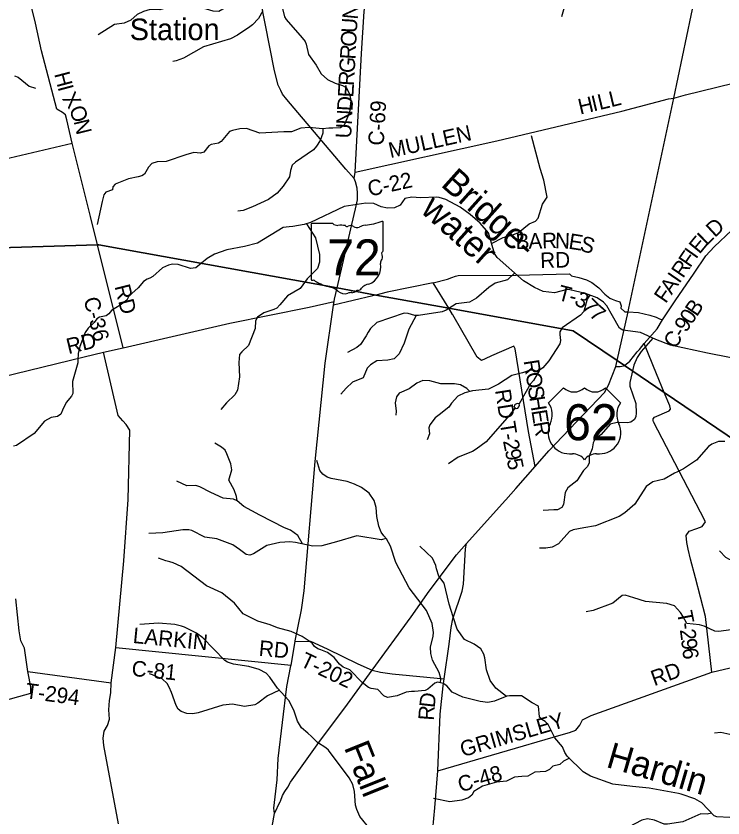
# Model space of a CAD drawing. Extents: x 1525783 to 1900577, y 218250 to 627376.
# Drawn here: x 1654768 to 1668421, y 471818 to 487300 of the extents above; entities that cross this region are included whole.
import ezdxf

# ---------------------------------------------------------------- set-up
doc = ezdxf.new("R2010")
doc.units = 0
for name, color, linetype in [('GM_X_County_Road', 7, 'Continuous'), ('GM_X_County_Road_Text', 7, 'Continuous'), ('GM_X_Minor_Lake', 7, 'Continuous'), ('GM_X_Minor_River', 7, 'Continuous'), ('GM_X_Minor_River_Text', 7, 'Continuous'), ('GM_X_State_Location', 7, 'Continuous'), ('GM_X_State_Route', 7, 'Continuous'), ('GM_X_State_Shield', 7, 'Continuous'), ('GM_X_Township', 7, 'Continuous'), ('GM_X_Township_Road', 7, 'Continuous'), ('GM_X_Township_Road_Text', 7, 'Continuous'), ('GM_X_Township_ROW', 7, 'Continuous'), ('GM_X_Unincorporated_Text', 7, 'Continuous'), ('GM_X_US_Location', 7, 'Continuous'), ('GM_X_US_Route', 7, 'Continuous'), ('GM_X_US_Shield', 7, 'Continuous')]:
    doc.layers.add(name, color=color, linetype=linetype)

msp = doc.modelspace()

# ---------------------------------------------------------------- linework, layer by layer
at = {"layer": 'GM_X_County_Road'}
for points in [[(1661299, 484164), (1661315, 484284), (1661441, 486576), (1661492, 487389), (1661779, 489179), (1661812, 490336), (1661770, 491713), (1661787, 491779), (1662027, 492382), (1662055, 492470)], [(1656207, 483428), (1656207, 483428), (1655854, 484845), (1655750, 485297), (1655723, 485390), (1655663, 485440), (1655559, 485501), (1655262, 486631), (1655143, 487159), (1654784, 488632), (1654994, 488723), (1656967, 489138), (1657070, 489177), (1657151, 489201), (1657199, 489289), (1656984, 490175), (1657401, 490248)], [(1661315, 484284), (1664051, 484888), (1666466, 485466), (1667368, 485702), (1667469, 485712), (1667699, 485781), (1668617, 486006), (1670370, 486374), (1671381, 486675), (1671395, 486676)], [(1666766, 480815), (1666784, 480837), (1666808, 480865), (1666898, 480975), (1667150, 481264), (1667254, 481438), (1667497, 481800), (1667864, 482335), (1668091, 482671), (1668251, 482846), (1668595, 483163), (1669072, 483650), (1669369, 483941), (1669591, 484170), (1669803, 484337), (1670061, 484687), (1670304, 485034), (1670507, 485380), (1670953, 486001), (1671155, 486293), (1671170, 486315), (1671282, 486496)], [(1649064, 483596), (1650312, 483864), (1651846, 484283), (1653671, 484705), (1654039, 484811), (1654180, 484838), (1654254, 484801), (1654315, 484608), (1654337, 484512), (1654425, 484509), (1655854, 484845)], [(1656836, 480896), (1656342, 482882), (1656207, 483428)], [(1649079, 478965), (1653126, 480001), (1656087, 480722), (1656458, 480809), (1656836, 480896), (1658898, 481368), (1660429, 481681), (1660912, 481788)], [(1656748, 471704), (1656465, 473217), (1656454, 473361), (1656473, 473492), (1656532, 473606), (1656571, 473724), (1656562, 473906), (1656571, 474085), (1656602, 474235), (1656605, 474426), (1656694, 475110), (1656847, 476784), (1656932, 477965), (1656964, 479306), (1656897, 479416), (1656831, 479483), (1656743, 479590), (1656458, 480809)], [(1666351, 480534), (1666434, 480532), (1666501, 480547), (1666516, 480555), (1666623, 480638), (1666766, 480815)], [(1662800, 471397), (1662856, 472011), (1662915, 472727), (1662956, 473821), (1663019, 474370), (1663036, 474502), (1663131, 475172), (1663170, 475496), (1663202, 475660), (1663384, 476196), (1663407, 476335), (1663450, 477015), (1663468, 477115)], [(1653682, 473847), (1655055, 474227), (1655056, 474344), (1655022, 474518), (1654997, 474643), (1654932, 475097), (1654864, 475238), (1654831, 475429), (1654764, 476049)], [(1662915, 472727), (1665299, 473426), (1665460, 473467), (1665578, 473515), (1665655, 473612), (1665710, 473710), (1665876, 473796), (1668206, 474635), (1668886, 474796), (1669031, 474787), (1669414, 474672), (1671767, 475341)], [(1656694, 475110), (1660079, 474769)]]:
    msp.add_lwpolyline(points, dxfattribs=at)
at = {"layer": 'GM_X_Minor_Lake'}
for points in [[(1664484, 479814), (1664462, 479818), (1664436, 479816), (1664409, 479801), (1664397, 479787), (1664391, 479753), (1664406, 479735), (1664428, 479724), (1664457, 479732), (1664479, 479758), (1664494, 479787)], [(1664494, 479787), (1664484, 479814)]]:
    msp.add_lwpolyline(points, dxfattribs=at)
at = {"layer": 'GM_X_Minor_River'}
for points in [[(1665369, 487510), (1665303, 487286)], [(1659912, 487447), (1659954, 487284), (1659985, 487231), (1660295, 486879), (1660352, 486806), (1660371, 486756), (1660414, 486557), (1660566, 486354), (1660658, 486184), (1660783, 486077), (1660932, 486003), (1661072, 485957), (1661144, 485919), (1661210, 485796), (1661236, 485667), (1661207, 485439), (1661108, 485194), (1661037, 485141), (1660888, 485133), (1660812, 485132), (1660685, 485124), (1660431, 485150), (1660266, 485132), (1660088, 485067), (1659943, 485065), (1659477, 485040), (1659221, 485126), (1659093, 485122), (1658947, 485093), (1658891, 485071), (1658731, 484875), (1658676, 484844), (1658539, 484820), (1658489, 484791), (1658392, 484670), (1658328, 484655), (1658200, 484663), (1658050, 484621), (1657667, 484494), (1657492, 484485), (1657389, 484456), (1657325, 484383), (1657249, 484248), (1657196, 484213), (1657124, 484194), (1656940, 484158), (1656686, 484054), (1656637, 484003), (1656634, 483942), (1656500, 483900), (1656465, 483849), (1656433, 483719), (1656334, 483275)], [(1658839, 487478), (1658684, 487386), (1658577, 487391), (1658446, 487435), (1658129, 487492), (1657888, 487484), (1657717, 487473), (1657543, 487421), (1657361, 487426), (1657228, 487386), (1657110, 487328), (1656984, 487223), (1656856, 487159), (1656671, 487134), (1656355, 486934)], [(1659532, 487403), (1659449, 487253), (1659335, 487129), (1659284, 487094), (1659044, 486929), (1658907, 486859), (1658388, 486702), (1658003, 486487), (1657862, 486433), (1657797, 486424)], [(1654741, 486147), (1654809, 486122), (1655019, 485943), (1655145, 485907)], [(1660694, 485125), (1660694, 485040), (1660640, 484900), (1660574, 484789), (1660512, 484719), (1660165, 484476), (1660104, 484419), (1660070, 484315), (1660048, 484197), (1659929, 484016), (1659814, 483880), (1659642, 483760), (1659338, 483618), (1659154, 483547), (1659054, 483530)], [(1663953, 482910), (1664174, 483024), (1664364, 483076), (1664473, 483124), (1664676, 483291), (1664798, 483340), (1664853, 483397), (1664937, 483669), (1665026, 483802), (1664959, 484130), (1664890, 484359), (1664721, 484986)], [(1664011, 482714), (1663892, 483117), (1663734, 483298), (1663536, 483469), (1663344, 483607), (1663067, 483757), (1662943, 483795), (1662893, 483800), (1662577, 483793), (1662413, 483806), (1662278, 483776), (1662187, 483651), (1662080, 483598), (1661939, 483588), (1661817, 483616), (1661675, 483678), (1661521, 483687), (1661104, 483621), (1660454, 483314), (1660335, 483276), (1660116, 483235), (1660043, 483230), (1659925, 483220), (1659430, 482912), (1659182, 482848), (1658839, 482785), (1658599, 482703), (1658461, 482618), (1658239, 482441), (1658135, 482423), (1657901, 482505), (1657792, 482508), (1657714, 482493), (1657599, 482439), (1657413, 482269), (1657354, 482242), (1657302, 482223), (1657227, 482178), (1657129, 482051), (1656945, 481893), (1656906, 481816), (1656778, 481715), (1656614, 481618), (1656562, 481550), (1656508, 481515), (1656379, 481489), (1656326, 481456), (1656277, 481382), (1656162, 481272), (1656103, 481192), (1655998, 480917), (1655970, 480785), (1655964, 480657), (1655963, 480607), (1655861, 480247), (1655866, 480010), (1655841, 479958), (1655736, 479838), (1655668, 479694), (1655633, 479615), (1655572, 479567), (1655447, 479547), (1655319, 479481), (1655121, 479239), (1654780, 479010), (1654719, 478999)], [(1660379, 483290), (1660550, 483018), (1660632, 482695), (1660631, 482545), (1660589, 482425), (1660389, 482228), (1660256, 482039), (1660009, 481901), (1659865, 481724), (1659804, 481663), (1659749, 481634), (1659552, 481567), (1659430, 481488), (1659395, 481416), (1659388, 481268), (1659257, 480937), (1659132, 480819), (1659085, 480767), (1659071, 480611), (1659087, 480334), (1659044, 480074), (1658991, 479988), (1658830, 479830), (1658725, 479701)], [(1668938, 480632), (1668119, 480791), (1667406, 480948), (1667127, 481057), (1666827, 481190), (1666487, 481237), (1666425, 481275), (1666290, 481515), (1666180, 481706), (1666113, 481777), (1665992, 481857), (1665764, 481941), (1665464, 482011), (1665414, 482018), (1665170, 481956), (1664951, 481979), (1664778, 482056), (1664571, 482190), (1664058, 482641), (1664011, 482714)], [(1664399, 482341), (1664262, 482204), (1664024, 482140), (1663900, 482060), (1663664, 481852), (1663526, 481778), (1663268, 481744), (1663074, 481619), (1662999, 481590), (1662538, 481519), (1662473, 481516), (1662340, 481560), (1662263, 481563), (1661738, 481386), (1661612, 481266), (1661569, 481197), (1661527, 481123), (1661418, 480960), (1661349, 480903), (1661171, 480803)], [(1665848, 481910), (1665797, 481832), (1665733, 481594), (1665667, 481525), (1665316, 481281), (1665271, 481204), (1665270, 481154), (1665286, 481037), (1665269, 480969), (1665055, 480642), (1664939, 480509), (1664876, 480460), (1664762, 480263), (1664705, 480199), (1664483, 479814)], [(1662495, 481517), (1662357, 481253), (1662262, 480985), (1662165, 480778), (1662069, 480685), (1661946, 480653), (1661739, 480646), (1661615, 480564), (1661552, 480499), (1661475, 480315), (1661264, 480232), (1661146, 480114), (1661038, 479999)], [(1667068, 481083), (1666838, 480821), (1666764, 480706), (1666699, 480560), (1666622, 480224), (1666620, 480156), (1666736, 479819), (1666747, 479633), (1666740, 479570), (1666711, 479513), (1666642, 479460), (1666577, 479447), (1666377, 479452), (1666245, 479418), (1666070, 479224), (1665948, 479127), (1665912, 479058), (1665893, 478945), (1665834, 478800), (1665838, 478675), (1665803, 478602), (1665727, 478529), (1665596, 478326), (1665427, 478190), (1665371, 478101), (1665338, 477871), (1665309, 477813), (1665228, 477768), (1665153, 477765), (1664948, 477754)], [(1664854, 480422), (1664767, 480461), (1664695, 480466), (1664551, 480414), (1664344, 480360), (1664084, 480191), (1663890, 480096), (1663582, 480066), (1663437, 480026), (1663303, 479960), (1663176, 479828), (1663129, 479752), (1662942, 479601), (1662861, 479544), (1662760, 479407), (1662741, 479351), (1662755, 479232), (1662707, 479115)], [(1663533, 480053), (1663476, 480112), (1663353, 480178), (1663234, 480200), (1662969, 480198), (1662759, 480257), (1662625, 480264), (1662507, 480209), (1662363, 480103), (1662169, 480016), (1662114, 479950), (1662092, 479830), (1662111, 479674), (1662100, 479597)], [(1664405, 479736), (1664292, 479586), (1663850, 479077), (1663655, 478938), (1663582, 478891), (1663309, 478786), (1663120, 478653)], [(1659037, 477941), (1659027, 478024), (1658978, 478155), (1658877, 478339), (1658938, 478539), (1658918, 478653), (1658841, 478847), (1658805, 478916), (1658736, 478979), (1658609, 479053)], [(1668456, 479089), (1668333, 479085), (1668204, 479036), (1668143, 478991), (1667912, 478724), (1667658, 478559), (1667541, 478501), (1667486, 478472), (1667286, 478362), (1667064, 478310), (1666938, 478217), (1666718, 477876), (1666526, 477710), (1666413, 477641), (1665960, 477458), (1665732, 477419), (1665529, 477380), (1665458, 477351), (1665243, 477108), (1665122, 477047), (1664997, 477025), (1664877, 477025)], [(1662965, 474427), (1662971, 474510), (1662943, 474627), (1662812, 474866), (1662778, 474995), (1662772, 475113), (1662825, 475329), (1662830, 475399), (1662807, 475570), (1662696, 475821), (1662358, 476261), (1662102, 476747), (1662001, 477065), (1661922, 477205), (1661869, 477268), (1661820, 477333), (1661772, 477452), (1661734, 477639), (1661723, 477814), (1661687, 477945), (1661587, 478091), (1661438, 478195), (1661308, 478265), (1661164, 478316), (1660854, 478369), (1660780, 478396), (1660696, 478453), (1660637, 478523), (1660580, 478722)], [(1660298, 477109), (1660208, 477271), (1660067, 477374), (1659951, 477418), (1659475, 477664), (1659168, 477833), (1659037, 477941), (1658968, 477974), (1658769, 477994), (1658530, 478102), (1658316, 478211), (1658240, 478234), (1658064, 478233), (1657876, 478322)], [(1661917, 477212), (1661818, 477188), (1661353, 477266), (1660957, 477149), (1660675, 477071), (1660498, 477066), (1660164, 477137), (1660054, 477147), (1659861, 477136), (1659615, 477078), (1659353, 476917), (1659282, 476894), (1659210, 476907), (1659087, 477004), (1658952, 477090), (1658644, 477207), (1658414, 477241), (1658161, 477369), (1658107, 477380), (1657988, 477382), (1657602, 477325), (1657336, 477311)], [(1664238, 474164), (1664031, 474322), (1663923, 474474), (1663852, 474681), (1663821, 474909), (1663802, 474979), (1663742, 475086), (1663618, 475176), (1663431, 475264), (1663287, 475460), (1663213, 475702), (1663130, 475946), (1663036, 476353), (1662932, 476487), (1662886, 476626), (1662875, 476695), (1662813, 476836), (1662569, 477068)], [(1661941, 474147), (1661871, 474178), (1661757, 474300), (1661626, 474316), (1661575, 474337), (1661454, 474435), (1661214, 474678), (1661089, 474730), (1661015, 474789), (1660915, 474917), (1660782, 475015), (1660656, 475065), (1660596, 475086), (1660530, 475130), (1660487, 475196), (1660296, 475320), (1660081, 475417), (1659815, 475488), (1659673, 475548), (1659435, 475618), (1659152, 475759), (1658987, 475966), (1658743, 476164), (1658445, 476297), (1657959, 476674), (1657804, 476746), (1657736, 476762), (1657662, 476781), (1657522, 476833)], [(1670967, 475190), (1670821, 475375), (1670752, 475436), (1670543, 475560), (1670113, 475741), (1669952, 475824), (1669829, 475916), (1669802, 475980), (1669788, 476270), (1669750, 476395), (1669680, 476520), (1669549, 476642), (1669430, 476722), (1669144, 476813), (1668661, 476790), (1668545, 476808), (1668479, 476847), (1668355, 476978)], [(1668576, 475448), (1668337, 475417), (1668263, 475426), (1668057, 475522), (1667969, 475545), (1667722, 475571), (1667648, 475717), (1667601, 475785), (1667487, 475912), (1667337, 475956), (1666922, 475999), (1666702, 476070), (1666532, 476119), (1666477, 476110), (1666294, 475964), (1665916, 475825), (1665777, 475799)], [(1657838, 475551), (1657521, 475579), (1657161, 475552)], [(1661608, 471604), (1661409, 471848), (1661347, 471981), (1661326, 472067), (1661305, 472330), (1661271, 472463), (1661203, 472596), (1660800, 473125), (1660749, 473174), (1660591, 473272), (1660477, 473388), (1660405, 473455), (1660284, 473561), (1660202, 473690), (1660136, 473898), (1660035, 474087), (1659819, 474323), (1659671, 474535), (1659598, 474611), (1659462, 474685), (1659266, 474741), (1658968, 474788), (1658852, 474825), (1658800, 474860), (1658377, 475297), (1658251, 475383), (1658022, 475502), (1657966, 475523), (1657838, 475551)], [(1659855, 474283), (1659622, 474175), (1659437, 474037), (1659381, 474002), (1659182, 473973), (1658951, 474012), (1658764, 473996), (1658286, 473848), (1658180, 473828), (1658067, 473835), (1657959, 473873), (1657902, 473920), (1657861, 473990), (1657772, 474242), (1657727, 474345), (1657686, 474412), (1657589, 474507), (1657457, 474557), (1657401, 474580), (1657349, 474601)], [(1668550, 471829), (1668301, 471838), (1668249, 471861), (1668010, 472110), (1667877, 472188), (1667615, 472278), (1667559, 472291), (1666998, 472392), (1666671, 472427), (1666296, 472469), (1665863, 472622), (1665721, 472707), (1665413, 473014), (1665367, 473079), (1665323, 473190), (1665173, 473363), (1665046, 473620), (1664985, 473681), (1664923, 473716), (1664878, 473773), (1664859, 473976), (1664734, 474038), (1664531, 474177), (1664298, 474175), (1664248, 474168), (1664007, 474075), (1663882, 474047), (1663734, 474065), (1663394, 474153), (1663190, 474246), (1663088, 474366), (1663020, 474415), (1662910, 474439), (1662859, 474422), (1662721, 474303), (1662668, 474282), (1662465, 474259), (1662403, 474260), (1662302, 474248), (1662130, 474176), (1661941, 474147)], [(1668551, 473432), (1668379, 473470), (1668260, 473454)], [(1665455, 472972), (1665343, 472917), (1665271, 472848), (1665138, 472818), (1665071, 472755), (1664996, 472716), (1664785, 472703), (1664649, 472627), (1664535, 472618), (1664394, 472605), (1664240, 472527), (1664049, 472508), (1663779, 472435), (1663610, 472328), (1663571, 472260), (1663504, 472209), (1663377, 472159), (1663147, 472128), (1662831, 472195)], [(1668198, 471914), (1668113, 471889), (1667995, 471895), (1667645, 471746), (1667351, 471698), (1667282, 471698), (1667101, 471775), (1666965, 471803), (1666852, 471778), (1666596, 471638), (1666530, 471627), (1666418, 471663), (1666366, 471663), (1666176, 471584), (1666054, 471616), (1665903, 471464), (1665568, 471278)]]:
    msp.add_lwpolyline(points, dxfattribs=at)
at = {"layer": 'GM_X_State_Route'}
msp.add_lwpolyline([(1659758, 471906), (1659745, 472008), (1659813, 472552), (1659833, 472969), (1659999, 474356), (1660076, 474752), (1660079, 474769), (1660160, 475227), (1660162, 475235), (1660284, 475835), (1660332, 476202), (1660543, 478698), (1660741, 480599), (1660902, 481716), (1660912, 481788), (1660919, 481835), (1660969, 482050), (1661253, 483277), (1661322, 483577), (1661365, 483749), (1661365, 483880), (1661356, 483978), (1661324, 484097), (1661299, 484164), (1661140, 484341), (1660000, 485690), (1659917, 485790), (1659880, 485861), (1659833, 485962), (1659757, 486244), (1659313, 488500)], dxfattribs=at)
at = {"layer": 'GM_X_State_Shield'}
for p, q in [((1660465, 483274), (1660465, 482218)), ((1660886, 483292), (1660478, 483292)), ((1661857, 482766), (1661857, 483319)), ((1661857, 482766), (1661857, 482766))]:
    msp.add_line(p, q, dxfattribs=at)
for centre, radius, start, end in [((1661361, 484733), 1476, 275.8445, 288.9065), ((1661841, 483321), 15.5, 351.8621, 97.738), ((1660480, 483276), 16.1, 98.1301, 188.1301), ((1660983, 483415), 156, 231.6195, 271.1119), ((1661035, 482699), 562, 80.4867, 94.9883), ((1661162, 483282), 45.1, 219.7921, 297.1024), ((1661229, 483160), 93.8, 54.4667, 119.1411), ((1661350, 483327), 113, 233.8562, 294.8282), ((1661549, 482970), 297, 97.3462, 120.7689), ((1661853, 482725), 24, 107.944, 210.337), ((1661701, 482655), 144, 340.033, 23.6496), ((1661840, 482764), 16.6, 289.6038, 7.7341), ((1661912, 482535), 105, 136.8065, 186.9296), ((1661444, 482464), 369, 292.3089, 8.9858), ((1660481, 482215), 16.3, 171.9584, 258.3066), ((1660483, 482323), 124, 267.339, 280.6039), ((1660509, 482157), 44.8, 29.7484, 93.2717), ((1661074, 483106), 1066, 240.4129, 257.1985), ((1661599, 481921), 202, 94.4031, 142.5768), ((1660756, 481743), 334, 47.1842, 75.836), ((1661117, 482151), 212, 230.7004, 286.2918), ((1661239, 481786), 174, 85.6951, 111.2099), ((1661254, 482072), 113, 268.777, 315.5493), ((1661357, 481970), 31.8, 65.7517, 132.6484), ((1661343, 482115), 119, 282.8732, 323.2771)]:
    msp.add_arc(centre, radius, start, end, dxfattribs=at)
at = {"layer": 'GM_X_Township'}
for points in [[(1687887, 473152), (1685013, 469942), (1684435, 469296), (1683480, 468230), (1682380, 469414), (1677903, 474234), (1677892, 474245), (1673725, 475671), (1673353, 475922), (1671573, 477128), (1667288, 480031), (1666516, 480555), (1666377, 480649), (1665529, 481223), (1663129, 481658), (1661714, 481914), (1660969, 482050), (1656369, 482883), (1656342, 482882), (1650243, 482694)], [(1650243, 482694), (1656342, 482882), (1656369, 482883), (1660969, 482050), (1661714, 481914), (1663129, 481658), (1665529, 481223), (1666377, 480649), (1666516, 480555), (1667288, 480031), (1671573, 477128)]]:
    msp.add_lwpolyline(points, dxfattribs=at)
at = {"layer": 'GM_X_Township_Road'}
for points in [[(1662825, 482151), (1663103, 482223), (1663187, 482249), (1663256, 482275), (1663310, 482288)], [(1664425, 482295), (1665457, 482325), (1665493, 482286), (1665639, 482253), (1665782, 482206), (1665890, 482153), (1666026, 482054), (1666138, 481933), (1666234, 481854), (1666278, 481836), (1666344, 481809), (1666432, 481785), (1666456, 481704), (1666447, 481658), (1666527, 481591), (1666569, 481589)], [(1663201, 481533), (1663198, 481538), (1663129, 481658), (1662825, 482151), (1661934, 481968), (1661714, 481914), (1661657, 481900)], [(1661657, 481900), (1661657, 481900), (1660902, 481716)], [(1664793, 478603), (1664665, 479281), (1664409, 480877), (1664381, 480925), (1663950, 480739), (1663827, 480682), (1663755, 480650), (1663673, 480713), (1663201, 481533)], [(1666569, 481589), (1666570, 481589), (1666590, 481588), (1666791, 481576), (1667007, 481526), (1667130, 481489), (1667196, 481452), (1667254, 481438)], [(1667408, 479716), (1667393, 479777), (1667288, 480031), (1667139, 480391), (1666898, 480975)], [(1668206, 474635), (1668082, 475710), (1667891, 476451), (1667791, 476815), (1667748, 477010), (1667725, 477137), (1667707, 477269), (1667770, 477355), (1667919, 477408), (1668020, 477446), (1668085, 477534), (1667989, 477723), (1667244, 479144), (1667080, 479466), (1667073, 479494), (1667073, 479526), (1667098, 479554), (1667379, 479675), (1667409, 479712), (1667408, 479716)], [(1660160, 475227), (1660454, 475230), (1660779, 475083), (1661366, 474794), (1661649, 474670), (1661805, 474636), (1662032, 474603), (1663036, 474502)], [(1654997, 474643), (1656605, 474426)]]:
    msp.add_lwpolyline(points, dxfattribs=at)
at = {"layer": 'GM_X_Township_ROW'}
msp.add_lwpolyline([(1663310, 482288), (1664425, 482295)], dxfattribs=at)
at = {"layer": 'GM_X_US_Route'}
for points in [[(1664420, 478177), (1664793, 478603), (1665058, 478907), (1666130, 480034), (1666213, 480171), (1666351, 480534), (1666377, 480649), (1666590, 481588), (1666605, 481658), (1667469, 485712), (1667971, 488113), (1668305, 489782), (1668526, 490889), (1668531, 490910)], [(1659874, 472142), (1659917, 472251), (1659959, 472331), (1660016, 472416), (1660070, 472511), (1660619, 473274), (1661167, 474012), (1661649, 474670), (1662397, 475701), (1662748, 476199), (1663275, 476897), (1663468, 477115), (1664216, 477944), (1664230, 477960), (1664420, 478177)], [(1659758, 471906), (1659872, 472137), (1659874, 472142)], [(1659493, 469913), (1659493, 469914), (1659585, 470134), (1659617, 470254), (1659654, 470656), (1659678, 471146), (1659716, 471656), (1659758, 471906)]]:
    msp.add_lwpolyline(points, dxfattribs=at)
at = {"layer": 'GM_X_US_Shield'}
for p, q in [((1665340, 480125), (1665050, 479835)), ((1666442, 479835), (1666152, 480125)), ((1665456, 478849), (1665514, 478849)), ((1665978, 478849), (1666036, 478849))]:
    msp.add_line(p, q, dxfattribs=at)
for centre, radius, start, end in [((1665543, 480332), 290, 225.573, 314.427), ((1665949, 480332), 290, 225.573, 314.427), ((1664718, 479602), 406, 334.5471, 35.0009), ((1666775, 479602), 406, 144.9991, 205.4529), ((1665452, 479255), 406, 154.8319, 270.6383), ((1666041, 479255), 406, 269.3617, 25.1681), ((1665514, 478559), 290, 36.8699, 90), ((1665978, 478559), 290, 90, 143.1301)]:
    msp.add_arc(centre, radius, start, end, dxfattribs=at)

# ---------------------------------------------------------------- texts
at = {"layer": 'GM_X_County_Road_Text'}
for s, rotation, p in [('N', 84.2879, (1661365, 487225)), ('U', 86.6577, (1661350, 486965)), ('O', 86.8311, (1661335, 486702)), ('R', 86.8312, (1661322, 486456)), ('G', 86.8311, (1661307, 486192)), ('H', 284.7634, (1655503, 486182)), ('R', 86.8312, (1661293, 485946)), ('I', 284.8469, (1655570, 485927)), ('E', 86.8313, (1661281, 485722)), ('X', 304.0174, (1655647, 485708)), ('L', 13.884, (1666260, 485538)), ('D', 86.8311, (1661266, 485458)), ('C-69', 86.5731, (1661867, 484792)), ('H', 13.3506, (1665662, 485396)), ('I', 13.3496, (1665919, 485457)), ('L', 13.3636, (1666039, 485485)), ('O', 290.97, (1655786, 485505)), ('N', 86.8311, (1661252, 485195)), ('N', 283.6979, (1655878, 485268)), ('U', 86.8311, (1661237, 484931)), ('MULLEN', 12.5111, (1661998, 484556)), ('C-22', 12.454, (1661595, 483813)), ('D', 42.6631, (1668262, 483013)), ('E', 50.6548, (1667968, 482690)), ('L', 44.7242, (1668105, 482857)), ('F', 55.593, (1667786, 482428)), ('I', 54.7336, (1667900, 482594)), ('R', 55.6734, (1667648, 482224)), ('I', 55.6756, (1667578, 482123)), ('RD', 284.0358, (1656669, 482080)), ('F', 55.6748, (1667315, 481737)), ('A', 55.675, (1667429, 481905)), ('C-36', 284.2025, (1656071, 481836)), ('B', 55.825, (1667914, 481482)), ('0', 55.9173, (1667811, 481329)), ('9', 56.2363, (1667708, 481176)), ('RD', 13.439, (1655780, 480772)), ('C', 54.1238, (1667488, 480855)), ('-', 58.0602, (1667645, 481074)), ('LARKIN', 354.3441, (1657015, 475198)), ('RD', 354.5841, (1659448, 474952)), ('C-81', 354.1533, (1656990, 474563)), ('RD', 19.6876, (1667093, 474361)), ('D', 83.5826, (1662852, 473935)), ('R', 85.8123, (1662834, 473692)), ('GRIMSLEY', 16.3899, (1663394, 472991)), ('C-48', 16.3705, (1663350, 472311))]:
    msp.add_text(s, height=300, rotation=rotation, dxfattribs=at).set_placement(p)
at = {"layer": 'GM_X_Minor_River_Text'}
for s, rotation, p in [('Bridge-', 318.2344, (1662952, 484030)), ('water', 318.2345, (1662559, 483525)), ('Fall', 291.8419, (1661095, 473182)), ('Hardin', 343.7162, (1666144, 472807))]:
    msp.add_text(s, height=500, rotation=rotation, dxfattribs=at).set_placement(p)
at = {"layer": 'GM_X_State_Location'}
msp.add_text('72', height=1, rotation=0, dxfattribs=at).set_placement((1660893, 482603))
for s in ['s', 'r']:
    msp.add_text(s, height=1, dxfattribs=at).set_placement((1661145, 482676))
at = {"layer": 'GM_X_State_Shield'}
msp.add_text('72', height=696.1, dxfattribs=at).set_placement((1660776, 482292))
at = {"layer": 'GM_X_Township_Road_Text'}
for s, rotation, p in [('B', 1.5848, (1664420, 482798)), ('A', 1.5848, (1664667, 482805)), ('R', 1.5848, (1664930, 482812)), ('N', 358.0113, (1665172, 482819)), ('E', 350.8643, (1665426, 482811)), ('S', 343.7173, (1665638, 482777)), ('RD', 1.4825, (1664894, 482433)), ('T', 345.4305, (1665211, 481823)), ('3', 331.3189, (1665530, 481742)), ('-', 345.6065, (1665429, 481766)), ('7', 314.5805, (1665674, 481668)), ('7', 318.7123, (1665821, 481520)), ('R', 278.915, (1664569, 480644)), ('O', 278.9132, (1664608, 480401)), ('RD', 278.8949, (1664018, 480075)), ('S', 278.9161, (1664648, 480140)), ('H', 278.9132, (1664680, 479940)), ('E', 278.9631, (1664721, 479679)), ('T', 279.406, (1664110, 479448)), ('R', 280.1707, (1664757, 479450)), ('-', 280.625, (1664148, 479220)), ('2', 280.989, (1664171, 479097)), ('9', 281.3039, (1664207, 478914)), ('5', 281.3809, (1664243, 478732)), ('T', 281.0872, (1667528, 475789)), ('2', 277.3419, (1667587, 475452)), ('-', 278.0981, (1667570, 475573)), ('9', 276.9488, (1667611, 475269)), ('T-202', 334.7987, (1660235, 474759)), ('6', 276.8436, (1667633, 475086)), ('T-294', 352.3866, (1654937, 474130))]:
    msp.add_text(s, height=300, rotation=rotation, dxfattribs=at).set_placement(p)
at = {"layer": 'GM_X_Unincorporated_Text'}
msp.add_text('Station', height=417, rotation=0, dxfattribs=at).set_placement((1656964, 486834))
at = {"layer": 'GM_X_US_Location'}
for s in ['0', '/']:
    msp.add_text(s, height=1, dxfattribs=at).set_placement((1665746, 479453))
msp.add_text('62', height=1, rotation=0, dxfattribs=at).set_placement((1665540, 479246))
at = {"layer": 'GM_X_US_Shield'}
msp.add_text('62', height=696.1, dxfattribs=at).set_placement((1665352, 479110))

doc.saveas('drawing.dxf')
